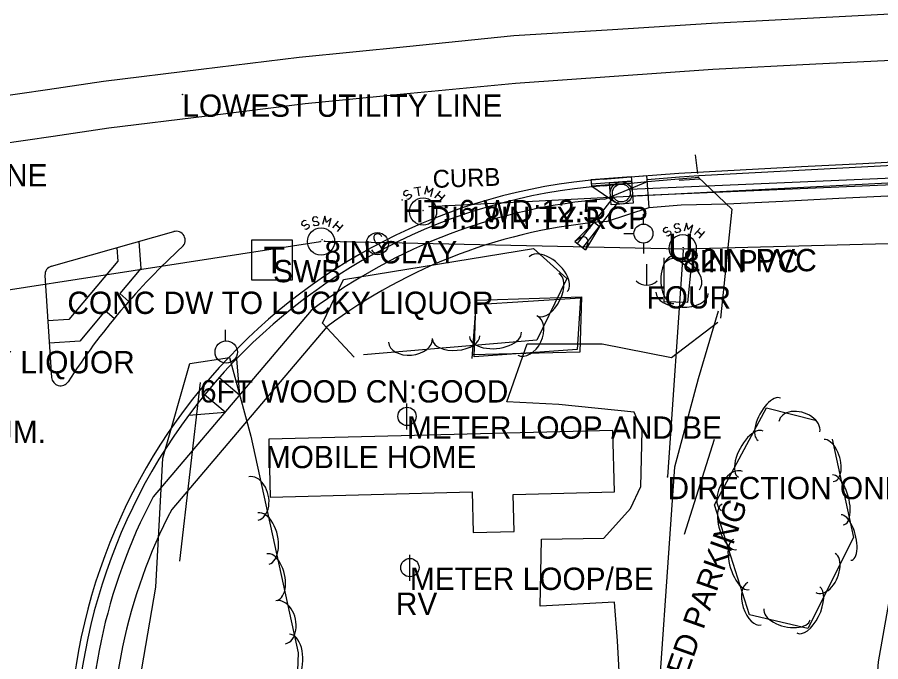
# Model space of a CAD drawing. Extents: x 978516 to 993312, y 1836504 to 1846212.
# Drawn here: x 982668.7 to 982862.1, y 1842536.6 to 1842681 of the extents above; entities that cross this region are included whole.
import ezdxf

# ---------------------------------------------------------------- set-up
doc = ezdxf.new("R2010")
doc.units = 0
for name, color, linetype in [('Default', 7, 'Continuous'), ('R_Drainage', 7, 'Continuous'), ('R_Proposed Road', 7, 'Continuous'), ('S_BUILDING', 7, 'Continuous'), ('S_CATCH_BASIN_ANNOT', 7, 'Continuous'), ('S_CURB', 7, 'Continuous'), ('S_CURB_ANNOT', 7, 'Continuous'), ('S_DRG_PT_SYM', 7, 'Continuous'), ('S_EDGE_CONCRETE', 7, 'Continuous'), ('S_EDGE_PAVEMENT', 7, 'Continuous'), ('S_ELECTRIC_UTILITIES_ANNOT', 7, 'Continuous'), ('S_FENCE', 7, 'Continuous'), ('S_FENCE_ANNOT', 7, 'Continuous'), ('S_PARKING', 7, 'Continuous'), ('S_PARKING_ANNOT', 7, 'Continuous'), ('S_PAVEMENT_CROWN', 7, 'Continuous'), ('S_SANITARY_SEWER', 7, 'Continuous'), ('S_SANITARY_SEWER_ANNOT', 7, 'Continuous'), ('S_SIDEWALK', 7, 'Continuous'), ('S_SIGN', 7, 'Continuous'), ('S_SIGN_ANNOT', 7, 'Continuous'), ('S_STORM_SEWER', 7, 'Continuous'), ('S_STORM_SEWER_ANNOT', 7, 'Continuous'), ('S_SURVEY_TEXT_ANNOT', 7, 'Continuous'), ('S_TELEPHONE_UTILITIES', 7, 'Continuous'), ('S_TELEPHONE_UTILITIES_ANNOT', 7, 'Continuous'), ('S_TREE', 7, 'Continuous'), ('S_UNDERGROUND_CABLE', 7, 'Continuous'), ('S_UNDERGROUND_CABLE_ANNOT', 7, 'Continuous'), ('S_UTILITY_POLE', 7, 'Continuous'), ('S_UTILITY_POLE_ANNOT', 7, 'Continuous'), ('S_UTL_PT_SYM', 7, 'Continuous')]:
    doc.layers.add(name, color=color, linetype=linetype)

msp = doc.modelspace()

# ---------------------------------------------------------------- linework, layer by layer
at = {"layer": 'R_Drainage'}
for p, q in [((982805.82, 1842642.47), (982900.54, 1842646.59)), ((982806.31, 1842644.32), (982797.34, 1842643.65)), ((982805.89, 1842640.97), (982900.6, 1842645.09)), ((982797.38, 1842643.16), (982802.59, 1842639.58)), ((982794.19, 1842630.28), (982802.27, 1842640.64)), ((982795.38, 1842629.35), (982803.46, 1842639.72)), ((982806.68, 1842639.33), (982801.7, 1842638.96)), ((982797.93, 1842635.07), (982793.6, 1842630.74)), ((982799.12, 1842634.15), (982795.97, 1842628.89)), ((982797.93, 1842635.07), (982799.12, 1842634.15)), ((982795.02, 1842631.64), (982793.6, 1842630.74)), ((982793.6, 1842630.74), (982795.97, 1842628.89)), ((982796.51, 1842630.48), (982795.97, 1842628.89))]:
    msp.add_line(p, q, dxfattribs=at)
for points in [[(982806.35, 1842643.82), (982797.38, 1842643.16), (982797.26, 1842644.65), (982806.24, 1842645.32)], [(982806.68, 1842639.33), (982801.7, 1842638.96), (982801.33, 1842643.95), (982806.31, 1842644.32)]]:
    msp.add_lwpolyline(points, close=True, dxfattribs=at)
for radius in [2.5, 2.5, 2.5, 2, 2, 2]:
    msp.add_circle((982804.01, 1842641.64), radius, dxfattribs=at)
msp.add_arc((982795.56, 1842630.79), 1, 341.4196, 122.7056, dxfattribs=at)
at = {"layer": 'R_Proposed Road'}
for p, q in [((982799.93, 1842644.75), (982809.75, 1842645.53)), ((982810.26, 1842638.37), (982809.75, 1842645.53)), ((982800.05, 1842643.26), (982809.84, 1842644.23)), ((982800.28, 1842640.27), (982809.84, 1842644.23)), ((982800.68, 1842635.28), (982810.26, 1842638.37)), ((982676.32, 1842625.22), (982703.74, 1842632.98)), ((982695.92, 1842630.77), (982696.32, 1842624.68)), ((982691, 1842629.38), (982691.2, 1842626.36)), ((982691.2, 1842626.36), (982680.23, 1842613.3)), ((982696.32, 1842624.68), (982691.61, 1842619.08)), ((982674.87, 1842623.17), (982676.36, 1842600.28)), ((982693.65, 1842617.35), (982691.61, 1842619.08)), ((982688.39, 1842615.25), (982682.68, 1842608.45)), ((982690.41, 1842613.53), (982688.39, 1842615.25)), ((982734.54, 1842615.29), (982699.1, 1842573.54)), ((982680.23, 1842613.3), (982675.53, 1842613)), ((982738, 1842611.63), (982703.27, 1842570.73)), ((982682.68, 1842608.45), (982675.86, 1842608.01)), ((982717.78, 1842604.44), (982718.44, 1842596.33)), ((982718.44, 1842596.33), (982713.87, 1842600.21)), ((982715.21, 1842592.51), (982710.63, 1842596.39)), ((982707.09, 1842591.85), (982715.21, 1842592.51))]:
    msp.add_line(p, q, dxfattribs=at)
for centre, radius, start, end in [((982810.19, 1842515.16), 130, 94.5301, 183.7353), ((982810.19, 1842515.16), 128.5, 94.5301, 183.7353), ((982810.19, 1842515.16), 125.5, 94.5301, 127.0701), ((982810.19, 1842515.16), 120.5, 94.5301, 126.8102), ((982704.28, 1842631.05), 2, 312.4226, 105.7957), ((982810.19, 1842515.16), 155, 132.4226, 147.1094), ((982676.87, 1842623.3), 2, 105.7957, 183.7353), ((982678.36, 1842600.42), 2, 183.7353, 327.1094), ((982810.19, 1842515.16), 125.5, 152.2779, 183.7353), ((982810.19, 1842515.16), 120.5, 152.5379, 183.7353)]:
    msp.add_arc(centre, radius, start, end, dxfattribs=at)
at = {"layer": 'S_BUILDING'}
msp.add_lwpolyline([(982802.14, 1842588.43), (982724.99, 1842586.49), (982725.31, 1842573.49), (982770.55, 1842574.63), (982770.78, 1842565.53), (982779.96, 1842565.76), (982779.75, 1842574.07), (982802.48, 1842574.64)], close=True, dxfattribs=at)
at = {"layer": 'S_CURB'}
for points in [[(982821.15, 1842646.04), (982820.61, 1842650.22)], [(982809.81, 1842644.69), (982817.04, 1842645.25), (982821.37, 1842645.55), (982834, 1842646.22), (982846.62, 1842646.9), (982859.25, 1842647.57), (982871.87, 1842648.24), (982874.64, 1842648.29), (982877.5, 1842648.39), (982891.92, 1842648.94)], [(982809.84, 1842644.23), (982816.92, 1842644.78), (982821.41, 1842645.16)], [(982816.97, 1842644.54), (982821.63, 1842644.81)]]:
    msp.add_lwpolyline(points, dxfattribs=at)
at = {"layer": 'S_DRG_PT_SYM'}
msp.add_lwpolyline([(982754.9, 1842640.09), (982754.9, 1842640.14), (982754.9, 1842640.09), (982754.85, 1842640.09), (982754.9, 1842640.09), (982754.9, 1842640.04), (982754.9, 1842640.09), (982754.95, 1842640.09)], dxfattribs=at)
at = {"layer": 'S_EDGE_CONCRETE'}
msp.add_lwpolyline([(982794.89, 1842618.14), (982794.09, 1842606.56), (982771.04, 1842604.95), (982771.38, 1842616.63)], close=True, dxfattribs=at)
at = {"layer": 'S_EDGE_PAVEMENT'}
msp.add_lwpolyline([(982799.93, 1842644.75), (982803.11, 1842645), (982816.92, 1842646.1), (982830.64, 1842646.83), (982844.36, 1842647.55), (982858.08, 1842648.28), (982871.81, 1842649.01), (982891.93, 1842649.67), (982904.86, 1842650.05), (982922.29, 1842650.6), (982939.73, 1842651.16), (982957.17, 1842651.71), (982974.61, 1842652.26), (982996.98, 1842652.99), (983019.36, 1842653.72), (983028.43, 1842653.99), (983041.71, 1842654.6), (983061.49, 1842655.28), (983081.27, 1842655.97), (983100.68, 1842656.61), (983120.09, 1842657.26)], dxfattribs=at)
at = {"layer": 'S_FENCE'}
msp.add_lwpolyline([(982709.63, 1842599.2), (982705.04, 1842559.15)], dxfattribs=at)
at = {"layer": 'S_PARKING'}
for points in [[(982922.18, 1842196.88), (982909.94, 1842297.38), (982896.75, 1842320.31), (982877.93, 1842354.91), (982866.84, 1842402.3), (982858.77, 1842446.79), (982858.75, 1842497.45), (982861.63, 1842536.58), (982868.13, 1842573.22), (982865.15, 1842624.86), (982875.14, 1842647.91)], [(982821.17, 1842645.28), (982828.78, 1842638.03), (982826.2, 1842613.59)], [(982770.56, 1842604.52), (982771.52, 1842617.62), (982795.07, 1842618.37), (982794.74, 1842605.99), (982770.5, 1842605.37)], [(982811.31, 1842512.75), (982815.98, 1842580.27), (982821.32, 1842600.06), (982825.8, 1842615.22)], [(982804.26, 1842520.77), (982803.15, 1842541.27), (982802.48, 1842549.92), (982785.8, 1842549.07), (982786.14, 1842564.06), (982800.06, 1842564.26), (982806.03, 1842570.96), (982808.37, 1842575.84), (982808.71, 1842588.36), (982806.89, 1842592.54), (982789.99, 1842594.22), (982778.39, 1842594.8), (982782.91, 1842607.83), (982799.71, 1842607.82), (982815.23, 1842604.76), (982825.64, 1842612.72)], [(982818.15, 1842565.17), (982824.88, 1842586.46)]]:
    msp.add_lwpolyline(points, dxfattribs=at)
at = {"layer": 'S_PAVEMENT_CROWN'}
for points in [[(982662.97, 1842663.04), (982675.46, 1842664.85), (982687.96, 1842666.66), (982709.88, 1842669.36), (982731.81, 1842672.06), (982755.87, 1842674.49), (982779.93, 1842676.93), (982802.05, 1842678.31), (982824.18, 1842679.68), (982847.09, 1842680.9), (982870, 1842682.12)], [(982664.2, 1842652.56), (982676.68, 1842654.39), (982689.16, 1842656.21), (982711.18, 1842658.96), (982733.19, 1842661.71), (982756.74, 1842663.98), (982780.29, 1842666.25), (982802.38, 1842667.83), (982824.48, 1842669.41), (982847.58, 1842670.55), (982870.67, 1842671.69)]]:
    msp.add_lwpolyline(points, dxfattribs=at)
at = {"layer": 'S_SANITARY_SEWER'}
for p, q in [((982732.4, 1842635.06), (982732.32, 1842634.68)), ((982732.32, 1842634.68), (982732.51, 1842634.4)), ((982732.94, 1842635.45), (982732.4, 1842635.06)), ((982732.51, 1842634.4), (982732.94, 1842634.29)), ((982733.37, 1842635.37), (982732.94, 1842635.45)), ((982732.94, 1842634.29), (982733.48, 1842634.64)), ((982733.48, 1842634.64), (982733.95, 1842634.56)), ((982734.02, 1842633.86), (982733.48, 1842633.47)), ((982733.95, 1842634.56), (982734.1, 1842634.29)), ((982734.1, 1842634.29), (982734.02, 1842633.86)), ((982739.37, 1842633.82), (982740.61, 1842635.3)), ((982740.03, 1842634.6), (982741, 1842633.78)), ((982741.58, 1842634.48), (982740.34, 1842633.01)), ((982813.97, 1842633.94), (982813.43, 1842633.55)), ((982814.4, 1842633.86), (982813.97, 1842633.94)), ((982820.4, 1842632.31), (982821.64, 1842633.79)), ((982733.48, 1842633.47), (982733.09, 1842633.55)), ((982813.43, 1842633.55), (982813.35, 1842633.17)), ((982813.35, 1842633.17), (982813.54, 1842632.9)), ((982813.54, 1842632.9), (982813.97, 1842632.78)), ((982813.97, 1842632.78), (982814.51, 1842633.13)), ((982814.51, 1842631.97), (982814.12, 1842632.04)), ((982814.51, 1842633.13), (982814.98, 1842633.05)), ((982815.05, 1842632.35), (982814.51, 1842631.97)), ((982814.98, 1842633.05), (982815.13, 1842632.78)), ((982815.13, 1842632.78), (982815.05, 1842632.35)), ((982821.06, 1842633.09), (982822.03, 1842632.28)), ((982822.61, 1842632.97), (982821.37, 1842631.5)), ((982565.44, 1842604.3), (982736.59, 1842630.79)), ((982737.5, 1842630.85), (982817.58, 1842629.12)), ((982817.84, 1842628.86), (982814.35, 1842578.02))]:
    msp.add_line(p, q, dxfattribs=at)
for points in [[(982736.04, 1842635.99), (982735.69, 1842636.26), (982735.03, 1842636.19), (982734.8, 1842635.84), (982734.84, 1842635.53), (982735.19, 1842635.22), (982735.81, 1842635.33), (982736.19, 1842635.02), (982736.23, 1842634.71), (982735.96, 1842634.33), (982735.34, 1842634.25), (982734.99, 1842634.52)], [(982738.48, 1842634.13), (982739.02, 1842635.99), (982737.98, 1842634.99), (982737.59, 1842636.42), (982737.05, 1842634.56)], [(982817.07, 1842634.48), (982816.72, 1842634.76), (982816.06, 1842634.68), (982815.83, 1842634.33), (982815.87, 1842634.02), (982816.22, 1842633.71), (982816.84, 1842633.83), (982817.22, 1842633.52), (982817.26, 1842633.21), (982816.99, 1842632.82), (982816.37, 1842632.74), (982816.02, 1842633.01)], [(982819.51, 1842632.62), (982820.05, 1842634.48), (982819.01, 1842633.48), (982818.62, 1842634.91), (982818.08, 1842633.05)]]:
    msp.add_lwpolyline(points, dxfattribs=at)
for centre in [(982736.72, 1842630.76), (982817.75, 1842629.25)]:
    msp.add_circle(centre, 3.05, dxfattribs=at)
at = {"layer": 'S_SIDEWALK'}
msp.add_lwpolyline([(982810.26, 1842638.37), (982817.4, 1842638.97), (982827.62, 1842639.18), (982840.18, 1842639.82), (982852.74, 1842640.46), (982865.3, 1842641.1), (982877.86, 1842641.74), (982891.92, 1842642.24), (982905.28, 1842642.67), (982922.7, 1842643.24), (982940.13, 1842643.81), (982957.56, 1842644.38), (982974.98, 1842644.95), (982985.37, 1842645.26), (983009.07, 1842646.03), (983019.82, 1842646.43), (983041.63, 1842647.16), (983063.45, 1842647.9), (983077.67, 1842648.27), (983087.26, 1842648.6), (983101.56, 1842649.26), (983115.86, 1842649.93)], dxfattribs=at)
at = {"layer": 'S_SIGN'}
msp.add_circle((982749.35, 1842630.27), 2.49, dxfattribs=at)
for centre, radius, start, end in [((982750.04, 1842631.59), 1.5, 167.1196, 241.9813), ((982749.43, 1842631.54), 0.95, 16.5258, 156.8957), ((982748.94, 1842628.93), 1.4, 358.6529, 73.7063), ((982749.2, 1842629.45), 1.28, 204.641, 335.359)]:
    msp.add_arc(centre, radius, start, end, dxfattribs=at)
at = {"layer": 'S_STORM_SEWER'}
for p, q in [((982760.96, 1842638.59), (982900.57, 1842645.84)), ((982755.25, 1842641.79), (982755.17, 1842641.4)), ((982755.79, 1842642.18), (982755.25, 1842641.79)), ((982756.22, 1842642.1), (982755.79, 1842642.18)), ((982757.54, 1842642.76), (982759.05, 1842643.03)), ((982758.31, 1842642.91), (982758.66, 1842640.98)), ((982762.23, 1842640.55), (982763.47, 1842642.02)), ((982755.17, 1842641.4), (982755.37, 1842641.13)), ((982755.37, 1842641.13), (982755.79, 1842641.01)), ((982755.79, 1842641.01), (982756.34, 1842641.36)), ((982756.34, 1842640.2), (982755.95, 1842640.28)), ((982756.34, 1842641.36), (982756.8, 1842641.29)), ((982756.88, 1842640.59), (982756.34, 1842640.2)), ((982756.8, 1842641.29), (982756.96, 1842641.01)), ((982756.96, 1842641.01), (982756.88, 1842640.59)), ((982762.88, 1842641.32), (982763.85, 1842640.51)), ((982764.43, 1842641.21), (982763.19, 1842639.74))]:
    msp.add_line(p, q, dxfattribs=at)
msp.add_lwpolyline([(982761.33, 1842640.86), (982761.88, 1842642.72), (982760.83, 1842641.71), (982760.44, 1842643.15), (982759.9, 1842641.29)], dxfattribs=at)
msp.add_circle((982759.58, 1842637.49), 3.05, dxfattribs=at)
at = {"layer": 'S_TELEPHONE_UTILITIES'}
msp.add_lwpolyline([(982721.25, 1842622.11), (982721.25, 1842631.11), (982730.25, 1842631.11), (982730.25, 1842622.11)], close=True, dxfattribs=at)
at = {"layer": 'S_TREE'}
for points in [[(982744.14, 1842604.88), (982737.08, 1842612.45), (982741.73, 1842622.25), (982784.35, 1842629.23), (982791.78, 1842622.5), (982785.04, 1842608.62), (982746.24, 1842605.4)], [(982815.24, 1842627.86), (982819.55, 1842624.51), (982818.82, 1842617.1), (982813.64, 1842617.24), (982813.59, 1842627.14)], [(982665.31, 1842463.88), (982684.43, 1842452.69), (982688.74, 1842462.7), (982687.14, 1842481.53), (982693.75, 1842496.21), (982692.21, 1842512.17), (982696.13, 1842532.35), (982699.73, 1842553.33), (982701.24, 1842582.22), (982707.36, 1842603.39), (982716.25, 1842604.75), (982720.97, 1842587.15), (982731.61, 1842538.57), (982730.36, 1842503.94), (982738.28, 1842463.18), (982739.14, 1842439.61), (982724.84, 1842408.42), (982716.46, 1842390.74), (982712.3, 1842377.34), (982715.42, 1842365.71), (982713.01, 1842354.85)], [(982851.28, 1842586.48), (982855.99, 1842564.42), (982845.79, 1842544.04), (982832.69, 1842547.08), (982824.91, 1842571.78), (982836.52, 1842593.48), (982847.7, 1842590.68)]]:
    msp.add_lwpolyline(points, dxfattribs=at)
for centre, major_axis, ratio, start_param, end_param in [((982787.61, 1842623.42), (-4.3, 3.86), 0.558361, 3.134164, 6.275757), ((982815.74, 1842622.19), (0.03, -5.35), 0.54077, 3.141605, 6.283198), ((982817.64, 1842622.97), (-3.88, 3.01), 0.691269, 3.136936, 6.278528), ((982787.66, 1842618.81), (2.36, 4.77), 0.536361, 3.15405, 6.295642), ((982817.62, 1842619.25), (5.87, -0.16), 0.54979, 3.141593, 6.283185), ((982782.95, 1842609.69), (2.22, 4.4), 0.679728, 3.1625, 6.304092), ((982756.76, 1842608.63), (4.91, 0.47), 0.678288, 3.12186, 6.263452), ((982767, 1842609.22), (5.3, 0.47), 0.535218, 3.129813, 6.271405), ((982775.8, 1842609.95), (5.82, 0.52), 0.5445, 3.129437, 6.27103), ((982837.17, 1842590.92), (-2.51, -4.72), 0.454275, 3.138434, 6.280027), ((982843.9, 1842589.26), (-4.53, 1.46), 0.688415, 3.239135, 6.380728), ((982832.99, 1842583.1), (-2.76, -5.18), 0.462156, 3.13835, 6.279943), ((982850.43, 1842581.7), (-1.37, 4.67), 0.532411, 3.002138, 6.143731), ((982828.81, 1842574.83), (-2.32, -4.38), 0.575768, 3.13684, 6.278433), ((982721.59, 1842573.19), (-1.06, 4.84), 0.685284, 3.141718, 6.283311), ((982852.51, 1842572.88), (-1.43, 5.56), 0.429945, 3.043245, 6.184838), ((982828.22, 1842566.81), (1.59, -5.1), 0.42396, 3.150982, 6.292575), ((982723.82, 1842564.2), (-1.25, 5.73), 0.550058, 3.141669, 6.283262), ((982854.32, 1842564.43), (-1.3, 5.07), 0.42275, 3.045643, 6.187236), ((982830.88, 1842558.36), (1.74, -5.6), 0.431314, 3.151219, 6.292812), ((982725.72, 1842555.54), (-1.14, 5.22), 0.540678, 3.141667, 6.28326), ((982849.76, 1842556.5), (1.93, 4.5), 0.587861, 3.042328, 6.183921), ((982833.86, 1842549.59), (1.45, -4.74), 0.537317, 3.155317, 6.296909), ((982845.88, 1842548.23), (2.42, 5.25), 0.473252, 3.074444, 6.216036), ((982727.67, 1842545.42), (-1.06, 4.84), 0.685284, 3.141718, 6.283311), ((982841.14, 1842547.22), (5.17, -1.26), 0.523973, 3.161025, 6.302618), ((982729.42, 1842536.92), (0.21, 5.86), 0.550289, 3.14212, 6.283713)]:
    msp.add_ellipse(centre, major_axis=major_axis, ratio=ratio, start_param=start_param, end_param=end_param, dxfattribs=at)
at = {"layer": 'S_UNDERGROUND_CABLE'}
msp.add_line((982818.07, 1842629.1), (982942.32, 1842632.43), dxfattribs=at)
at = {"layer": 'S_UTILITY_POLE'}
for p, q in [((982808.96, 1842634.65), (982808.96, 1842636.9)), ((982806.87, 1842632.52), (982804.55, 1842632.52)), ((982809.04, 1842628.1), (982809.04, 1842630.43)), ((982809.63, 1842625.69), (982809.63, 1842620.96)), ((982715.34, 1842608.5), (982715.34, 1842610.98)), ((982755.98, 1842588.64), (982755.98, 1842594.43)), ((982756.63, 1842554.75), (982756.63, 1842560.54))]:
    msp.add_line(p, q, dxfattribs=at)
for centre, radius in [((982808.97, 1842632.54), 2.13), ((982715.48, 1842605.99), 2.5), ((982755.98, 1842591.57), 2.05), ((982756.63, 1842557.68), 2.05)]:
    msp.add_circle(centre, radius, dxfattribs=at)
msp.add_arc((982809.69, 1842624.39), 3.41, 226.3972, 313.6028, dxfattribs=at)
at = {"layer": 'S_UTL_PT_SYM'}
for points in [[(982705.65, 1842663.71), (982705.65, 1842663.76), (982705.65, 1842663.71), (982705.6, 1842663.71), (982705.65, 1842663.71), (982705.65, 1842663.66), (982705.65, 1842663.71), (982705.7, 1842663.71)], [(982759.57, 1842637.68), (982759.57, 1842637.73), (982759.57, 1842637.68), (982759.52, 1842637.68), (982759.57, 1842637.68), (982759.57, 1842637.63), (982759.57, 1842637.68), (982759.62, 1842637.68)], [(982760.96, 1842638.59), (982760.96, 1842638.64), (982760.96, 1842638.59), (982760.91, 1842638.59), (982760.96, 1842638.59), (982760.96, 1842638.54), (982760.96, 1842638.59), (982761.01, 1842638.59)], [(982736.59, 1842630.79), (982736.59, 1842630.84), (982736.59, 1842630.79), (982736.54, 1842630.79), (982736.59, 1842630.79), (982736.59, 1842630.74), (982736.59, 1842630.79), (982736.64, 1842630.79)], [(982736.95, 1842631.16), (982736.95, 1842631.21), (982736.95, 1842631.16), (982736.9, 1842631.16), (982736.95, 1842631.16), (982736.95, 1842631.11), (982736.95, 1842631.16), (982737, 1842631.16)], [(982737.5, 1842630.85), (982737.5, 1842630.9), (982737.5, 1842630.85), (982737.45, 1842630.85), (982737.5, 1842630.85), (982737.5, 1842630.8), (982737.5, 1842630.85), (982737.55, 1842630.85)], [(982817.58, 1842629.12), (982817.58, 1842629.17), (982817.58, 1842629.12), (982817.53, 1842629.12), (982817.58, 1842629.12), (982817.58, 1842629.07), (982817.58, 1842629.12), (982817.63, 1842629.12)], [(982817.84, 1842628.86), (982817.84, 1842628.91), (982817.84, 1842628.86), (982817.79, 1842628.86), (982817.84, 1842628.86), (982817.84, 1842628.81), (982817.84, 1842628.86), (982817.89, 1842628.86)], [(982817.89, 1842629.41), (982817.89, 1842629.46), (982817.89, 1842629.41), (982817.84, 1842629.41), (982817.89, 1842629.41), (982817.89, 1842629.36), (982817.89, 1842629.41), (982817.94, 1842629.41)], [(982818.07, 1842629.1), (982818.07, 1842629.15), (982818.07, 1842629.1), (982818.02, 1842629.1), (982818.07, 1842629.1), (982818.07, 1842629.05), (982818.07, 1842629.1), (982818.12, 1842629.1)], [(982814.35, 1842578.02), (982814.35, 1842578.07), (982814.35, 1842578.02), (982814.3, 1842578.02), (982814.35, 1842578.02), (982814.35, 1842577.97), (982814.35, 1842578.02), (982814.4, 1842578.02)]]:
    msp.add_lwpolyline(points, dxfattribs=at)

# ---------------------------------------------------------------- texts
at = {"layer": 'Default'}
msp.add_text('U', height=6, dxfattribs=at).set_placement((982814.44, 1842626.55))
at = {"layer": 'S_CATCH_BASIN_ANNOT'}
msp.add_text('HT:.6 WD:12.5', height=5, dxfattribs=at).set_placement((982754.9, 1842635.09))
at = {"layer": 'S_CURB_ANNOT'}
msp.add_text('CURB', height=4, rotation=2.0215, dxfattribs=at).set_placement((982761.81, 1842642.76))
at = {"layer": 'S_ELECTRIC_UTILITIES_ANNOT'}
for p in [(982705.65, 1842658.71), (982603.72, 1842643.11)]:
    msp.add_text('LOWEST UTILITY LINE', height=5, dxfattribs=at).set_placement(p)
at = {"layer": 'S_FENCE_ANNOT'}
msp.add_text('6FT WOOD CN:GOOD', height=5, dxfattribs=at).set_placement((982709.6, 1842594.68))
at = {"layer": 'S_PARKING_ANNOT'}
msp.add_text('PAVED PARKING', height=5.0005, rotation=70.625, dxfattribs=at).set_placement((982814.24, 1842520.48))
at = {"layer": 'S_SANITARY_SEWER_ANNOT'}
for s, p in [('8IN CLAY', (982737.5, 1842625.85)), ('8IN PVC', (982817.84, 1842623.86)), ('12IN PVC', (982818.07, 1842624.1)), ('DIRECTION ONLY', (982814.35, 1842573.02))]:
    msp.add_text(s, height=5, dxfattribs=at).set_placement(p)
at = {"layer": 'S_SIGN_ANNOT'}
msp.add_text('3.6 LUCKY LIQUOR PERM.NUM.', height=5, dxfattribs=at).set_placement((982574.03, 1842585.6))
at = {"layer": 'S_STORM_SEWER_ANNOT'}
msp.add_text('DI:18IN TY:RCP', height=5, dxfattribs=at).set_placement((982760.96, 1842633.59))
at = {"layer": 'S_SURVEY_TEXT_ANNOT'}
for s, p in [('CONC DW TO LUCKY LIQUOR', (982679.9, 1842614.53)), ('CONC DW TO LUCKY LIQUOR', (982599.51, 1842601.22)), ('MOBILE HOME', (982724.35, 1842579.97)), ('RV', (982753.49, 1842547.09))]:
    msp.add_text(s, height=5, dxfattribs=at).set_placement(p)
at = {"layer": 'S_TELEPHONE_UTILITIES'}
msp.add_text('T', height=6, dxfattribs=at).set_placement((982723.81, 1842623.61))
at = {"layer": 'S_TELEPHONE_UTILITIES_ANNOT'}
msp.add_text('SWB', height=5, dxfattribs=at).set_placement((982725.98, 1842621.63))
at = {"layer": 'S_UNDERGROUND_CABLE_ANNOT'}
msp.add_text('12IN PVC', height=5, dxfattribs=at).set_placement((982818.07, 1842624.1))
at = {"layer": 'S_UTILITY_POLE_ANNOT'}
for s, p in [('FOUR', (982809.64, 1842615.75)), ('METER LOOP AND BE', (982755.98, 1842586.57)), ('METER LOOP/BE', (982756.63, 1842552.68))]:
    msp.add_text(s, height=5, dxfattribs=at).set_placement(p)

doc.saveas('drawing.dxf')
